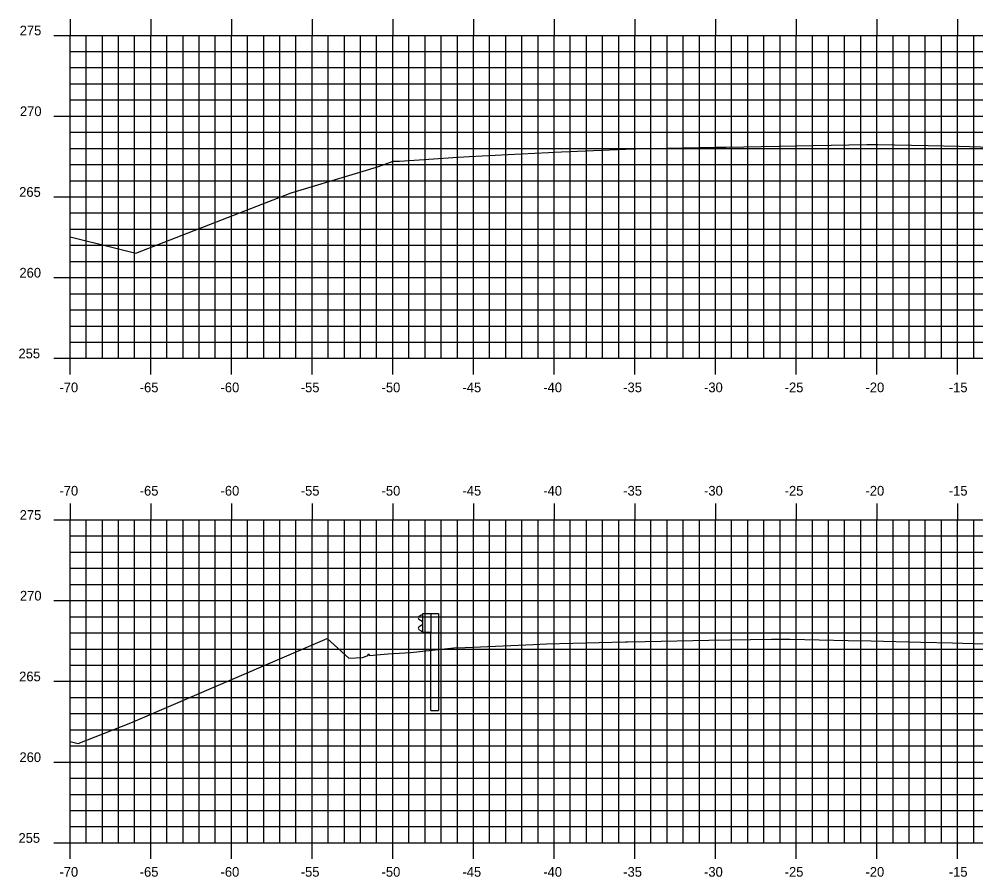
# Model space of a CAD drawing. Extents: x 1170543 to 1177585, y 609599 to 610623.
# Drawn here: x 1176319 to 1176378.3, y 610275.7 to 610328.8 of the extents above; entities that cross this region are included whole.
import ezdxf

# ---------------------------------------------------------------- set-up
doc = ezdxf.new("R2010")
doc.units = 0
for name, color, linetype in [('H_V ANNOTATION', 7, 'Continuous'), ('MAJOR', 7, 'Continuous'), ('MINOR', 7, 'Continuous'), ('S_Guardrail_Beam', 7, 'Continuous'), ('S_Roadway_Centerline', 7, 'Continuous')]:
    doc.layers.add(name, color=color, linetype=linetype)

msp = doc.modelspace()

# ---------------------------------------------------------------- linework, layer by layer
at = {"layer": 'MAJOR'}
for p, q in [((1176322.141, 610328.803), (1176322.141, 610327.801)), ((1176327.141, 610328.803), (1176327.141, 610327.801)), ((1176332.141, 610328.803), (1176332.141, 610327.801)), ((1176337.141, 610328.803), (1176337.141, 610327.801)), ((1176342.141, 610328.803), (1176342.141, 610327.801)), ((1176347.141, 610328.803), (1176347.141, 610327.801)), ((1176352.141, 610328.803), (1176352.141, 610327.801)), ((1176357.141, 610328.803), (1176357.141, 610327.801)), ((1176362.141, 610328.803), (1176362.141, 610327.801)), ((1176367.141, 610328.803), (1176367.141, 610327.801)), ((1176372.141, 610328.803), (1176372.141, 610327.801)), ((1176377.141, 610328.803), (1176377.141, 610327.801)), ((1176321.139, 610327.801), (1176322.141, 610327.801)), ((1176322.141, 610327.801), (1176462.141, 610327.801)), ((1176322.141, 610307.801), (1176322.141, 610327.801)), ((1176322.141, 610307.801), (1176322.141, 610327.801)), ((1176322.141, 610327.801), (1176462.141, 610327.801)), ((1176327.141, 610307.801), (1176327.141, 610327.801)), ((1176332.141, 610307.801), (1176332.141, 610327.801)), ((1176337.141, 610307.801), (1176337.141, 610327.801)), ((1176342.141, 610307.801), (1176342.141, 610327.801)), ((1176347.141, 610307.801), (1176347.141, 610327.801)), ((1176352.141, 610307.801), (1176352.141, 610327.801)), ((1176357.141, 610307.801), (1176357.141, 610327.801)), ((1176362.141, 610307.801), (1176362.141, 610327.801)), ((1176367.141, 610307.801), (1176367.141, 610327.801)), ((1176372.141, 610307.801), (1176372.141, 610327.801)), ((1176377.141, 610307.801), (1176377.141, 610327.801)), ((1176321.139, 610322.801), (1176322.141, 610322.801)), ((1176322.141, 610322.801), (1176462.141, 610322.801)), ((1176321.139, 610317.801), (1176322.141, 610317.801)), ((1176322.141, 610317.801), (1176462.141, 610317.801)), ((1176321.139, 610312.801), (1176322.141, 610312.801)), ((1176322.141, 610312.801), (1176462.141, 610312.801)), ((1176321.139, 610307.801), (1176322.141, 610307.801)), ((1176322.141, 610307.801), (1176462.141, 610307.801)), ((1176322.141, 610307.801), (1176462.141, 610307.801)), ((1176322.141, 610306.799), (1176322.141, 610307.801)), ((1176327.141, 610306.799), (1176327.141, 610307.801)), ((1176332.141, 610306.799), (1176332.141, 610307.801)), ((1176337.141, 610306.799), (1176337.141, 610307.801)), ((1176342.141, 610306.799), (1176342.141, 610307.801)), ((1176347.141, 610306.799), (1176347.141, 610307.801)), ((1176352.141, 610306.799), (1176352.141, 610307.801)), ((1176357.141, 610306.799), (1176357.141, 610307.801)), ((1176362.141, 610306.799), (1176362.141, 610307.801)), ((1176367.141, 610306.799), (1176367.141, 610307.801)), ((1176372.141, 610306.799), (1176372.141, 610307.801)), ((1176377.141, 610306.799), (1176377.141, 610307.801)), ((1176322.141, 610298.803), (1176322.141, 610297.801)), ((1176327.141, 610298.803), (1176327.141, 610297.801)), ((1176332.141, 610298.803), (1176332.141, 610297.801)), ((1176337.141, 610298.803), (1176337.141, 610297.801)), ((1176342.141, 610298.803), (1176342.141, 610297.801)), ((1176347.141, 610298.803), (1176347.141, 610297.801)), ((1176352.141, 610298.803), (1176352.141, 610297.801)), ((1176357.141, 610298.803), (1176357.141, 610297.801)), ((1176362.141, 610298.803), (1176362.141, 610297.801)), ((1176367.141, 610298.803), (1176367.141, 610297.801)), ((1176372.141, 610298.803), (1176372.141, 610297.801)), ((1176377.141, 610298.803), (1176377.141, 610297.801)), ((1176321.139, 610297.801), (1176322.141, 610297.801)), ((1176322.141, 610297.801), (1176462.141, 610297.801)), ((1176322.141, 610277.801), (1176322.141, 610297.801)), ((1176322.141, 610277.801), (1176322.141, 610297.801)), ((1176322.141, 610297.801), (1176462.141, 610297.801)), ((1176327.141, 610277.801), (1176327.141, 610297.801)), ((1176332.141, 610277.801), (1176332.141, 610297.801)), ((1176337.141, 610277.801), (1176337.141, 610297.801)), ((1176342.141, 610277.801), (1176342.141, 610297.801)), ((1176347.141, 610277.801), (1176347.141, 610297.801)), ((1176352.141, 610277.801), (1176352.141, 610297.801)), ((1176357.141, 610277.801), (1176357.141, 610297.801)), ((1176362.141, 610277.801), (1176362.141, 610297.801)), ((1176367.141, 610277.801), (1176367.141, 610297.801)), ((1176372.141, 610277.801), (1176372.141, 610297.801)), ((1176377.141, 610277.801), (1176377.141, 610297.801)), ((1176321.139, 610292.801), (1176322.141, 610292.801)), ((1176322.141, 610292.801), (1176462.141, 610292.801)), ((1176321.139, 610287.801), (1176322.141, 610287.801)), ((1176322.141, 610287.801), (1176462.141, 610287.801)), ((1176321.139, 610282.801), (1176322.141, 610282.801)), ((1176322.141, 610282.801), (1176462.141, 610282.801)), ((1176321.139, 610277.801), (1176322.141, 610277.801)), ((1176322.141, 610277.801), (1176462.141, 610277.801)), ((1176322.141, 610277.801), (1176462.141, 610277.801)), ((1176322.141, 610276.799), (1176322.141, 610277.801)), ((1176327.141, 610276.799), (1176327.141, 610277.801)), ((1176332.141, 610276.799), (1176332.141, 610277.801)), ((1176337.141, 610276.799), (1176337.141, 610277.801)), ((1176342.141, 610276.799), (1176342.141, 610277.801)), ((1176347.141, 610276.799), (1176347.141, 610277.801)), ((1176352.141, 610276.799), (1176352.141, 610277.801)), ((1176357.141, 610276.799), (1176357.141, 610277.801)), ((1176362.141, 610276.799), (1176362.141, 610277.801)), ((1176367.141, 610276.799), (1176367.141, 610277.801)), ((1176372.141, 610276.799), (1176372.141, 610277.801)), ((1176377.141, 610276.799), (1176377.141, 610277.801))]:
    msp.add_line(p, q, dxfattribs=at)
at = {"layer": 'MINOR'}
for p, q in [((1176323.141, 610307.801), (1176323.141, 610327.801)), ((1176324.141, 610307.801), (1176324.141, 610327.801)), ((1176325.141, 610307.801), (1176325.141, 610327.801)), ((1176326.141, 610307.801), (1176326.141, 610327.801)), ((1176328.141, 610307.801), (1176328.141, 610327.801)), ((1176329.141, 610307.801), (1176329.141, 610327.801)), ((1176330.141, 610307.801), (1176330.141, 610327.801)), ((1176331.141, 610307.801), (1176331.141, 610327.801)), ((1176333.141, 610307.801), (1176333.141, 610327.801)), ((1176334.141, 610307.801), (1176334.141, 610327.801)), ((1176335.141, 610307.801), (1176335.141, 610327.801)), ((1176336.141, 610307.801), (1176336.141, 610327.801)), ((1176338.141, 610307.801), (1176338.141, 610327.801)), ((1176339.141, 610307.801), (1176339.141, 610327.801)), ((1176340.141, 610307.801), (1176340.141, 610327.801)), ((1176341.141, 610307.801), (1176341.141, 610327.801)), ((1176343.141, 610307.801), (1176343.141, 610327.801)), ((1176344.141, 610307.801), (1176344.141, 610327.801)), ((1176345.141, 610307.801), (1176345.141, 610327.801)), ((1176346.141, 610307.801), (1176346.141, 610327.801)), ((1176348.141, 610307.801), (1176348.141, 610327.801)), ((1176349.141, 610307.801), (1176349.141, 610327.801)), ((1176350.141, 610307.801), (1176350.141, 610327.801)), ((1176351.141, 610307.801), (1176351.141, 610327.801)), ((1176353.141, 610307.801), (1176353.141, 610327.801)), ((1176354.141, 610307.801), (1176354.141, 610327.801)), ((1176355.141, 610307.801), (1176355.141, 610327.801)), ((1176356.141, 610307.801), (1176356.141, 610327.801)), ((1176358.141, 610307.801), (1176358.141, 610327.801)), ((1176359.141, 610307.801), (1176359.141, 610327.801)), ((1176360.141, 610307.801), (1176360.141, 610327.801)), ((1176361.141, 610307.801), (1176361.141, 610327.801)), ((1176363.141, 610307.801), (1176363.141, 610327.801)), ((1176364.141, 610307.801), (1176364.141, 610327.801)), ((1176365.141, 610307.801), (1176365.141, 610327.801)), ((1176366.141, 610307.801), (1176366.141, 610327.801)), ((1176368.141, 610307.801), (1176368.141, 610327.801)), ((1176369.141, 610307.801), (1176369.141, 610327.801)), ((1176370.141, 610307.801), (1176370.141, 610327.801)), ((1176371.141, 610307.801), (1176371.141, 610327.801)), ((1176373.141, 610307.801), (1176373.141, 610327.801)), ((1176374.141, 610307.801), (1176374.141, 610327.801)), ((1176375.141, 610307.801), (1176375.141, 610327.801)), ((1176376.141, 610307.801), (1176376.141, 610327.801)), ((1176378.141, 610307.801), (1176378.141, 610327.801)), ((1176322.141, 610326.801), (1176462.141, 610326.801)), ((1176322.141, 610326.801), (1176323.143, 610326.801)), ((1176322.141, 610325.801), (1176462.141, 610325.801)), ((1176322.141, 610325.801), (1176323.143, 610325.801)), ((1176322.141, 610324.801), (1176462.141, 610324.801)), ((1176322.141, 610324.801), (1176323.143, 610324.801)), ((1176322.141, 610323.801), (1176462.141, 610323.801)), ((1176322.141, 610323.801), (1176323.143, 610323.801)), ((1176322.141, 610321.801), (1176462.141, 610321.801)), ((1176322.141, 610321.801), (1176323.143, 610321.801)), ((1176322.141, 610320.801), (1176462.141, 610320.801)), ((1176322.141, 610320.801), (1176323.143, 610320.801)), ((1176322.141, 610319.801), (1176462.141, 610319.801)), ((1176322.141, 610319.801), (1176323.143, 610319.801)), ((1176322.141, 610318.801), (1176462.141, 610318.801)), ((1176322.141, 610318.801), (1176323.143, 610318.801)), ((1176322.141, 610316.801), (1176462.141, 610316.801)), ((1176322.141, 610316.801), (1176323.143, 610316.801)), ((1176322.141, 610315.801), (1176462.141, 610315.801)), ((1176322.141, 610315.801), (1176323.143, 610315.801)), ((1176322.141, 610314.801), (1176462.141, 610314.801)), ((1176322.141, 610314.801), (1176323.143, 610314.801)), ((1176322.141, 610313.801), (1176462.141, 610313.801)), ((1176322.141, 610313.801), (1176323.143, 610313.801)), ((1176322.141, 610311.801), (1176462.141, 610311.801)), ((1176322.141, 610311.801), (1176323.143, 610311.801)), ((1176322.141, 610310.801), (1176462.141, 610310.801)), ((1176322.141, 610310.801), (1176323.143, 610310.801)), ((1176322.141, 610309.801), (1176462.141, 610309.801)), ((1176322.141, 610309.801), (1176323.143, 610309.801)), ((1176322.141, 610308.801), (1176462.141, 610308.801)), ((1176322.141, 610308.801), (1176323.143, 610308.801)), ((1176323.141, 610277.801), (1176323.141, 610297.801)), ((1176324.141, 610277.801), (1176324.141, 610297.801)), ((1176325.141, 610277.801), (1176325.141, 610297.801)), ((1176326.141, 610277.801), (1176326.141, 610297.801)), ((1176328.141, 610277.801), (1176328.141, 610297.801)), ((1176329.141, 610277.801), (1176329.141, 610297.801)), ((1176330.141, 610277.801), (1176330.141, 610297.801)), ((1176331.141, 610277.801), (1176331.141, 610297.801)), ((1176333.141, 610277.801), (1176333.141, 610297.801)), ((1176334.141, 610277.801), (1176334.141, 610297.801)), ((1176335.141, 610277.801), (1176335.141, 610297.801)), ((1176336.141, 610277.801), (1176336.141, 610297.801)), ((1176338.141, 610277.801), (1176338.141, 610297.801)), ((1176339.141, 610277.801), (1176339.141, 610297.801)), ((1176340.141, 610277.801), (1176340.141, 610297.801)), ((1176341.141, 610277.801), (1176341.141, 610297.801)), ((1176343.141, 610277.801), (1176343.141, 610297.801)), ((1176344.141, 610277.801), (1176344.141, 610297.801)), ((1176345.141, 610277.801), (1176345.141, 610297.801)), ((1176346.141, 610277.801), (1176346.141, 610297.801)), ((1176348.141, 610277.801), (1176348.141, 610297.801)), ((1176349.141, 610277.801), (1176349.141, 610297.801)), ((1176350.141, 610277.801), (1176350.141, 610297.801)), ((1176351.141, 610277.801), (1176351.141, 610297.801)), ((1176353.141, 610277.801), (1176353.141, 610297.801)), ((1176354.141, 610277.801), (1176354.141, 610297.801)), ((1176355.141, 610277.801), (1176355.141, 610297.801)), ((1176356.141, 610277.801), (1176356.141, 610297.801)), ((1176358.141, 610277.801), (1176358.141, 610297.801)), ((1176359.141, 610277.801), (1176359.141, 610297.801)), ((1176360.141, 610277.801), (1176360.141, 610297.801)), ((1176361.141, 610277.801), (1176361.141, 610297.801)), ((1176363.141, 610277.801), (1176363.141, 610297.801)), ((1176364.141, 610277.801), (1176364.141, 610297.801)), ((1176365.141, 610277.801), (1176365.141, 610297.801)), ((1176366.141, 610277.801), (1176366.141, 610297.801)), ((1176368.141, 610277.801), (1176368.141, 610297.801)), ((1176369.141, 610277.801), (1176369.141, 610297.801)), ((1176370.141, 610277.801), (1176370.141, 610297.801)), ((1176371.141, 610277.801), (1176371.141, 610297.801)), ((1176373.141, 610277.801), (1176373.141, 610297.801)), ((1176374.141, 610277.801), (1176374.141, 610297.801)), ((1176375.141, 610277.801), (1176375.141, 610297.801)), ((1176376.141, 610277.801), (1176376.141, 610297.801)), ((1176378.141, 610277.801), (1176378.141, 610297.801)), ((1176322.141, 610296.801), (1176462.141, 610296.801)), ((1176322.141, 610296.801), (1176323.143, 610296.801)), ((1176322.141, 610295.801), (1176462.141, 610295.801)), ((1176322.141, 610295.801), (1176323.143, 610295.801)), ((1176322.141, 610294.801), (1176462.141, 610294.801)), ((1176322.141, 610294.801), (1176323.143, 610294.801)), ((1176322.141, 610293.801), (1176462.141, 610293.801)), ((1176322.141, 610293.801), (1176323.143, 610293.801)), ((1176322.141, 610291.801), (1176462.141, 610291.801)), ((1176322.141, 610291.801), (1176323.143, 610291.801)), ((1176322.141, 610290.801), (1176462.141, 610290.801)), ((1176322.141, 610290.801), (1176323.143, 610290.801)), ((1176322.141, 610289.801), (1176462.141, 610289.801)), ((1176322.141, 610289.801), (1176323.143, 610289.801)), ((1176322.141, 610288.801), (1176462.141, 610288.801)), ((1176322.141, 610288.801), (1176323.143, 610288.801)), ((1176322.141, 610286.801), (1176462.141, 610286.801)), ((1176322.141, 610286.801), (1176323.143, 610286.801)), ((1176322.141, 610285.801), (1176462.141, 610285.801)), ((1176322.141, 610285.801), (1176323.143, 610285.801)), ((1176322.141, 610284.801), (1176462.141, 610284.801)), ((1176322.141, 610284.801), (1176323.143, 610284.801)), ((1176322.141, 610283.801), (1176462.141, 610283.801)), ((1176322.141, 610283.801), (1176323.143, 610283.801)), ((1176322.141, 610281.801), (1176462.141, 610281.801)), ((1176322.141, 610281.801), (1176323.143, 610281.801)), ((1176322.141, 610280.801), (1176462.141, 610280.801)), ((1176322.141, 610280.801), (1176323.143, 610280.801)), ((1176322.141, 610279.801), (1176462.141, 610279.801)), ((1176322.141, 610279.801), (1176323.143, 610279.801)), ((1176322.141, 610278.801), (1176462.141, 610278.801)), ((1176322.141, 610278.801), (1176323.143, 610278.801))]:
    msp.add_line(p, q, dxfattribs=at)
at = {"layer": 'S_Guardrail_Beam'}
for p, q in [((1176343.899, 610291.896), (1176343.756, 610291.796)), ((1176343.756, 610291.653), (1176343.951, 610291.517)), ((1176343.998, 610291.918), (1176343.916, 610291.903)), ((1176343.998, 610291.99), (1176344.488, 610291.99)), ((1176343.998, 610290.824), (1176343.998, 610291.99)), ((1176344.488, 610291.99), (1176344.979, 610291.99)), ((1176344.488, 610291.99), (1176344.488, 610290.824)), ((1176344.979, 610291.99), (1176344.979, 610285.99)), ((1176343.951, 610291.297), (1176343.756, 610291.161)), ((1176343.756, 610291.018), (1176343.899, 610290.918)), ((1176343.985, 610291.453), (1176343.985, 610291.362)), ((1176343.916, 610290.911), (1176343.998, 610290.897)), ((1176344.488, 610290.824), (1176343.998, 610290.824)), ((1176344.488, 610285.99), (1176344.488, 610290.824)), ((1176344.488, 610285.99), (1176344.979, 610285.99))]:
    msp.add_line(p, q, dxfattribs=at)
for centre, major_axis, start_param, end_param in [((1176343.806, 610291.725), (-0.0877, 0), 5.323254, 7.243116), ((1176343.923, 610291.862), (-0.0417, 0), 4.886922, 5.323254), ((1176343.806, 610291.089), (-0.0877, 0), 5.323254, 7.243116), ((1176343.906, 610291.453), (0.0789, 0), 0, 0.959931), ((1176343.906, 610291.362), (0.0789, 0), 5.323254, 6.283185), ((1176343.923, 610290.952), (-0.0417, 0), 0.959931, 1.396263)]:
    msp.add_ellipse(centre, major_axis=major_axis, ratio=0.995501, start_param=start_param, end_param=end_param, dxfattribs=at)
at = {"layer": 'S_Roadway_Centerline'}
for points in [[(1176322.141, 610315.33), (1176324.902, 610314.644), (1176326.227, 610314.318), (1176335.841, 610318.044), (1176339.822, 610319.255), (1176340.984, 610319.601), (1176341.121, 610319.645), (1176341.612, 610319.809), (1176342.173, 610320.011), (1176342.556, 610320.012), (1176344.679, 610320.163), (1176345.855, 610320.244), (1176346.867, 610320.291), (1176350.093, 610320.465), (1176351.798, 610320.553), (1176352.103, 610320.572), (1176356.564, 610320.75), (1176357.129, 610320.773), (1176357.193, 610320.774), (1176362.154, 610320.866), (1176362.792, 610320.879), (1176367.18, 610320.968), (1176368.201, 610320.988), (1176371.515, 610321.05), (1176371.738, 610321.047), (1176372.206, 610321.042), (1176375.315, 610320.972), (1176377.232, 610320.931), (1176379.877, 610320.865)], [(1176322.141, 610284.075), (1176322.639, 610283.954), (1176325.902, 610285.224), (1176338.082, 610290.454), (1176339.412, 610289.228), (1176340.254, 610289.273), (1176340.551, 610289.382), (1176340.594, 610289.403), (1176340.653, 610289.511), (1176340.695, 610289.405), (1176341.824, 610289.498), (1176343.231, 610289.583), (1176345.923, 610289.87), (1176346.63, 610289.902), (1176350.869, 610290.086), (1176351.663, 610290.12), (1176356.556, 610290.237), (1176356.696, 610290.24), (1176357.775, 610290.262), (1176361.728, 610290.34), (1176365.616, 610290.403), (1176366.483, 610290.416), (1176366.721, 610290.414), (1176366.761, 610290.414), (1176370.352, 610290.333), (1176371.794, 610290.299), (1176374.868, 610290.227), (1176376.826, 610290.182), (1176379.385, 610290.111)]]:
    msp.add_lwpolyline(points, dxfattribs=at)

# ---------------------------------------------------------------- texts
at = {"layer": 'H_V ANNOTATION'}
for s, p in [('275', (1176319.019, 610327.801)), ('270', (1176319.035, 610322.801)), ('265', (1176318.987, 610317.801)), ('260', (1176319.004, 610312.801)), ('255', (1176318.945, 610307.801)), ('-70', (1176321.483, 610305.701)), ('-65', (1176326.459, 610305.701)), ('-60', (1176331.467, 610305.701)), ('-55', (1176336.438, 610305.701)), ('-50', (1176341.446, 610305.701)), ('-45', (1176346.459, 610305.701)), ('-40', (1176351.467, 610305.701)), ('-35', (1176356.422, 610305.701)), ('-30', (1176361.43, 610305.701)), ('-25', (1176366.427, 610305.701)), ('-20', (1176371.435, 610305.701)), ('-15', (1176376.598, 610305.701)), ('-70', (1176321.483, 610299.301)), ('-65', (1176326.459, 610299.301)), ('-60', (1176331.467, 610299.301)), ('-55', (1176336.438, 610299.301)), ('-50', (1176341.446, 610299.301)), ('-45', (1176346.459, 610299.301)), ('-40', (1176351.467, 610299.301)), ('-35', (1176356.422, 610299.301)), ('-30', (1176361.43, 610299.301)), ('-25', (1176366.427, 610299.301)), ('-20', (1176371.435, 610299.301)), ('-15', (1176376.598, 610299.301)), ('275', (1176319.019, 610297.801)), ('270', (1176319.035, 610292.801)), ('265', (1176318.987, 610287.801)), ('260', (1176319.004, 610282.801)), ('255', (1176318.945, 610277.801)), ('-70', (1176321.483, 610275.701)), ('-65', (1176326.459, 610275.701)), ('-60', (1176331.467, 610275.701)), ('-55', (1176336.438, 610275.701)), ('-50', (1176341.446, 610275.701)), ('-45', (1176346.459, 610275.701)), ('-40', (1176351.467, 610275.701)), ('-35', (1176356.422, 610275.701)), ('-30', (1176361.43, 610275.701)), ('-25', (1176366.427, 610275.701)), ('-20', (1176371.435, 610275.701)), ('-15', (1176376.598, 610275.701))]:
    msp.add_text(s, height=0.6, dxfattribs=at).set_placement(p)

doc.saveas('drawing.dxf')
